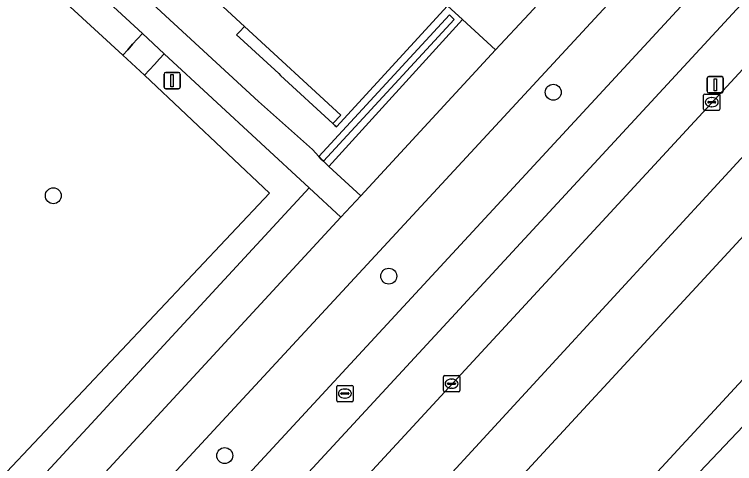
# Model space of a CAD drawing. Extents: x 159039 to 160102, y 381214 to 382524.
# Drawn here: x 159684.64 to 159728.85, y 381759.21 to 381786.79 of the extents above; entities that cross this region are included whole.
import ezdxf

# ---------------------------------------------------------------- set-up
doc = ezdxf.new("R2010")
doc.units = 0
for name, color, linetype in [('IMGEO_Berm_groen', 7, 'Continuous'), ('IMGEO_Boom', 7, 'Continuous'), ('IMGEO_Erf', 7, 'Continuous'), ('IMGEO_Fietspad_gesloten', 7, 'Continuous'), ('IMGEO_Groenvoorziening', 7, 'Continuous'), ('IMGEO_Haag', 7, 'Continuous'), ('IMGEO_Kolk', 7, 'Continuous'), ('IMGEO_Lichtmast', 7, 'Continuous'), ('IMGEO_Pand', 7, 'Continuous'), ('IMGEO_Pand_overbouw', 7, 'Continuous'), ('IMGEO_Rijbaan_regionaal_gesloten', 7, 'Continuous'), ('IMGEO_Rioolput', 7, 'Continuous'), ('IMGEO_Voetpad_gesloten', 7, 'Continuous'), ('IMGEO_Voetpad_open', 7, 'Continuous')]:
    doc.layers.add(name, color=color, linetype=linetype)

msp = doc.modelspace()

# ---------------------------------------------------------------- linework, layer by layer
at = {"layer": 'IMGEO_Berm_groen'}
for points in [[(159834.614, 381904.005), (159830.877, 381899.559), (159825.133, 381893.111), (159816.536, 381882.828), (159805.539, 381870.374), (159790.971, 381854.296), (159776.532, 381838.557), (159767.026, 381828.298), (159745.746, 381805.265), (159694.686, 381750), (159626.019, 381676.247), (159619.167, 381669.166), (159607.377, 381657.444), (159608.375, 381656.525), (159608.957, 381657.159), (159609.675, 381657.749)], [(159841.852, 381897.063), (159823.914, 381875.971), (159819.971, 381871.423), (159815.888, 381866.888), (159752.856, 381798.613), (159599.558, 381632.564), (159592.645, 381625.218), (159589.007, 381621.449), (159578.07, 381610.115), (159553.466, 381585.359)], [(159626.106, 381671.356), (159627.477, 381673.139), (159743.207, 381798.451)], [(159559.945, 381579.013), (159560.056, 381579.137), (159585.926, 381608.237), (159593.339, 381616.569), (159599.599, 381623.605), (159617.338, 381643.288), (159670.38, 381700.568), (159757.203, 381794.546)]]:
    msp.add_lwpolyline(points, dxfattribs=at)
msp.add_lwpolyline([(159743.819, 381807.067), (159743.413, 381807.446), (159741.363, 381809.364), (159686.466, 381750), (159607.381, 381664.479), (159603.212, 381659.994), (159603.743, 381659.401), (159605.021, 381658.14), (159617.523, 381670.775), (159624.348, 381677.828)], close=True, dxfattribs=at)
at = {"layer": 'IMGEO_Boom'}
for centre in [(159717.722, 381782.009), (159687.026, 381775.659), (159707.621, 381770.718), (159697.55, 381759.701)]:
    msp.add_circle(centre, 0.489, dxfattribs=at)
at = {"layer": 'IMGEO_Erf'}
msp.add_lwpolyline([(159675.685, 381803.499), (159699.62, 381781.437), (159702.939, 381778.5), (159703.332, 381778.057), (159711.35, 381786.757), (159711.644, 381786.485), (159703.612, 381777.77), (159703.951, 381777.46), (159712.153, 381786.468), (159711.233, 381787.309), (159704.415, 381779.882), (159704.31, 381779.979), (159704.195, 381780.085), (159704.67, 381780.6), (159698.758, 381786.052), (159697.179, 381787.509), (159691.334, 381792.901), (159690.86, 381792.394), (159690.216, 381791.705), (159690.022, 381791.881), (159690.662, 381792.576), (159691.135, 381793.089), (159685.321, 381798.475), (159683.739, 381799.941)], dxfattribs=at)
at = {"layer": 'IMGEO_Fietspad_gesloten'}
for points in [[(159835.156, 381908.672), (159832.541, 381905.347), (159832.075, 381904.754), (159821.782, 381892.503), (159813.565, 381883.06), (159802.783, 381871.052), (159791.475, 381858.62), (159743.819, 381807.067), (159624.348, 381677.828), (159617.523, 381670.775), (159605.021, 381658.14), (159590.872, 381642.92)], [(159591.191, 381640.013), (159607.377, 381657.444), (159619.167, 381669.166), (159626.019, 381676.247), (159694.686, 381750), (159745.746, 381805.265), (159767.026, 381828.298), (159776.532, 381838.557), (159790.971, 381854.296), (159805.539, 381870.374), (159816.536, 381882.828), (159825.133, 381893.111), (159830.877, 381899.559), (159834.614, 381904.005), (159837.348, 381907.14)]]:
    msp.add_lwpolyline(points, dxfattribs=at)
at = {"layer": 'IMGEO_Groenvoorziening'}
for points in [[(159684.552, 381792.952), (159684.246, 381792.618), (159683.942, 381792.286), (159683.637, 381791.954), (159683.317, 381791.605), (159691.286, 381784.296), (159691.592, 381784.625), (159691.898, 381784.954), (159692.205, 381785.284), (159692.511, 381785.612)], [(159676.666, 381784.352), (159682.66, 381778.629), (159676.844, 381772.159), (159676.552, 381772.439), (159676.428, 381772.557), (159675.611, 381771.638), (159675.707, 381771.548), (159676.047, 381771.229), (159669.594, 381764.29), (159666.574, 381767.096), (159655.978, 381755.555), (159669.831, 381742.953), (159680.681, 381754.516), (159683.819, 381758.334), (159700.291, 381775.808), (159692.627, 381783.066), (159691.286, 381784.296), (159683.317, 381791.605)], [(159711.35, 381786.757), (159703.332, 381778.057), (159703.465, 381777.906), (159703.612, 381777.77), (159711.644, 381786.485)], [(159714.17, 381784.617), (159712.153, 381786.468), (159703.951, 381777.46), (159705.91, 381775.661)], [(159702.733, 381776.142), (159693.829, 381784.375), (159693.537, 381784.057), (159693.232, 381783.725), (159692.928, 381783.394), (159692.627, 381783.066), (159700.291, 381775.808), (159683.819, 381758.334), (159680.681, 381754.516), (159669.831, 381742.953), (159668.691, 381741.837), (159665.438, 381738.348), (159661.336, 381733.9), (159658.061, 381730.414), (159657.25, 381729.385), (159656.858, 381728.974), (159657.249, 381728.603), (159657.575, 381728.293), (159657.901, 381727.983), (159658.082, 381727.811)], [(159704.683, 381774.338), (159702.733, 381776.142), (159658.082, 381727.811), (159660.019, 381725.972)]]:
    msp.add_lwpolyline(points, close=True, dxfattribs=at)
at = {"layer": 'IMGEO_Haag'}
for points in [[(159684.552, 381792.952), (159684.246, 381792.618), (159683.942, 381792.286), (159683.637, 381791.954), (159683.317, 381791.605), (159691.286, 381784.296), (159691.592, 381784.625), (159691.898, 381784.954), (159692.205, 381785.284), (159692.511, 381785.612)], [(159711.35, 381786.757), (159703.332, 381778.057), (159703.465, 381777.906), (159703.612, 381777.77), (159711.644, 381786.485)], [(159702.733, 381776.142), (159693.829, 381784.375), (159693.537, 381784.057), (159693.232, 381783.725), (159692.928, 381783.394), (159692.627, 381783.066), (159700.291, 381775.808), (159683.819, 381758.334), (159680.681, 381754.516), (159669.831, 381742.953), (159668.691, 381741.837), (159665.438, 381738.348), (159661.336, 381733.9), (159658.061, 381730.414), (159657.25, 381729.385), (159656.858, 381728.974), (159657.249, 381728.603), (159657.575, 381728.293), (159657.901, 381727.983), (159658.082, 381727.811)]]:
    msp.add_lwpolyline(points, close=True, dxfattribs=at)
at = {"layer": 'IMGEO_Kolk'}
for p, q in [((159726.951, 381780.974), (159726.951, 381781.826)), ((159727.026, 381781.9), (159727.878, 381781.9)), ((159727.439, 381781.68), (159727.464, 381781.68)), ((159727.952, 381781.826), (159727.952, 381780.974)), ((159727.21, 381781.394), (159727.21, 381781.406)), ((159727.648, 381781.357), (159727.25, 381781.357)), ((159727.253, 381781.443), (159727.651, 381781.443)), ((159727.462, 381781.12), (159727.437, 381781.12)), ((159727.694, 381781.406), (159727.694, 381781.394)), ((159727.878, 381780.9), (159727.026, 381780.9)), ((159710.977, 381763.689), (159710.977, 381764.541)), ((159711.052, 381764.615), (159711.904, 381764.615)), ((159711.465, 381764.395), (159711.49, 381764.395)), ((159711.978, 381764.541), (159711.978, 381763.689)), ((159711.236, 381764.109), (159711.236, 381764.121)), ((159711.674, 381764.072), (159711.276, 381764.072)), ((159711.279, 381764.158), (159711.677, 381764.158)), ((159711.72, 381764.121), (159711.72, 381764.109)), ((159711.904, 381763.615), (159711.052, 381763.615)), ((159711.488, 381763.835), (159711.463, 381763.835))]:
    msp.add_line(p, q, dxfattribs=at)
for points in [[(159726.951, 381780.974), (159726.951, 381781.826)], [(159727.026, 381781.9), (159727.878, 381781.9)], [(159727.952, 381781.826), (159727.952, 381780.974)], [(159727.878, 381780.9), (159727.026, 381780.9)], [(159710.977, 381763.689), (159710.977, 381764.541)], [(159711.052, 381764.615), (159711.904, 381764.615)], [(159711.978, 381764.541), (159711.978, 381763.689)], [(159711.904, 381763.615), (159711.052, 381763.615)]]:
    msp.add_lwpolyline(points, dxfattribs=at)
for centre, radius, start, end in [((159727.028, 381781.824), 0.0765, 91.552, 178.448), ((159727.028, 381781.824), 0.0765, 91.552, 178.448), ((159727.876, 381781.824), 0.0765, 1.552, 88.448), ((159727.876, 381781.824), 0.0765, 1.552, 88.448), ((159727.25, 381781.403), 0.0403, 85.8775, 175.7526), ((159727.247, 381781.393), 0.0366, 178.938, 274.7102), ((159727.651, 381781.4), 0.043, 264.8664, 352.4533), ((159727.655, 381781.405), 0.0386, 1.7309, 96.639), ((159727.028, 381780.976), 0.0765, 181.552, 268.448), ((159727.028, 381780.976), 0.0765, 181.552, 268.448), ((159727.876, 381780.976), 0.0765, 271.552, 358.448), ((159727.876, 381780.976), 0.0765, 271.552, 358.448), ((159711.054, 381764.539), 0.0765, 91.552, 178.448), ((159711.054, 381764.539), 0.0765, 91.552, 178.448), ((159711.902, 381764.539), 0.0765, 1.552, 88.448), ((159711.902, 381764.539), 0.0765, 1.552, 88.448), ((159711.276, 381764.118), 0.0403, 85.8775, 175.7526), ((159711.273, 381764.108), 0.0366, 178.938, 274.7102), ((159711.677, 381764.115), 0.043, 264.8664, 352.4533), ((159711.681, 381764.12), 0.0386, 1.7309, 96.639), ((159711.054, 381763.691), 0.0765, 181.552, 268.448), ((159711.054, 381763.691), 0.0765, 181.552, 268.448), ((159711.902, 381763.691), 0.0765, 271.552, 358.448), ((159711.902, 381763.691), 0.0765, 271.552, 358.448)]:
    msp.add_arc(centre, radius, start, end, dxfattribs=at)
for centre, major_axis, ratio, start_param, end_param in [((159727.438, 381781.4), (-0.387, 0.002), 0.722429, 4.712389, 7.853982), ((159727.463, 381781.4), (-0.39, 0.002), 0.717154, 1.570796, 4.712389), ((159711.464, 381764.115), (-0.387, 0.002), 0.722429, 4.712389, 7.853982), ((159711.489, 381764.115), (-0.39, 0.002), 0.717154, 1.570796, 4.712389)]:
    msp.add_ellipse(centre, major_axis=major_axis, ratio=ratio, start_param=start_param, end_param=end_param, dxfattribs=at)
at = {"layer": 'IMGEO_Lichtmast'}
for p, q in [((159693.825, 381782.323), (159693.825, 381783.123)), ((159693.825, 381783.123), (159693.825, 381782.323)), ((159693.925, 381783.223), (159694.715, 381783.223)), ((159694.715, 381783.223), (159693.925, 381783.223)), ((159694.815, 381783.123), (159694.815, 381782.323)), ((159694.815, 381782.323), (159694.815, 381783.123)), ((159727.17, 381782.068), (159727.17, 381782.868)), ((159727.17, 381782.868), (159727.17, 381782.068)), ((159727.27, 381782.968), (159728.06, 381782.968)), ((159728.06, 381782.968), (159727.27, 381782.968)), ((159728.16, 381782.868), (159728.16, 381782.068)), ((159728.16, 381782.068), (159728.16, 381782.868)), ((159694.715, 381782.223), (159693.925, 381782.223)), ((159693.925, 381782.223), (159694.715, 381782.223)), ((159728.06, 381781.968), (159727.27, 381781.968)), ((159727.27, 381781.968), (159728.06, 381781.968))]:
    msp.add_line(p, q, dxfattribs=at)
for points in [[(159694.245, 381783.098), (159694.395, 381783.098), (159694.395, 381782.348), (159694.245, 381782.348), (159694.245, 381783.098)], [(159727.59, 381782.843), (159727.74, 381782.843), (159727.74, 381782.093), (159727.59, 381782.093), (159727.59, 381782.843)]]:
    msp.add_lwpolyline(points, dxfattribs=at)
for centre, start, end in [((159693.925, 381783.123), 90, 180), ((159693.925, 381783.123), 90, 180), ((159694.715, 381783.123), 0, 90), ((159694.715, 381783.123), 360, 90), ((159727.27, 381782.868), 90, 180), ((159727.27, 381782.868), 90, 180), ((159728.06, 381782.868), 0, 90), ((159728.06, 381782.868), 360, 90), ((159693.925, 381782.323), 180, 270), ((159693.925, 381782.323), 180, 270), ((159694.715, 381782.323), 270, 0), ((159694.715, 381782.323), 270, 0), ((159727.27, 381782.068), 180, 270), ((159727.27, 381782.068), 180, 270), ((159728.06, 381782.068), 270, 0), ((159728.06, 381782.068), 270, 0)]:
    msp.add_arc(centre, 0.1, start, end, dxfattribs=at)
at = {"layer": 'IMGEO_Pand'}
msp.add_lwpolyline([(159691.334, 381792.901), (159697.179, 381787.509), (159698.758, 381786.052), (159704.67, 381780.6), (159704.195, 381780.085), (159704.31, 381779.979), (159704.415, 381779.882), (159711.233, 381787.309), (159704.239, 381793.76), (159697.652, 381799.838)], close=True, dxfattribs=at)
at = {"layer": 'IMGEO_Pand_overbouw'}
msp.add_lwpolyline([(159704.195, 381780.085), (159704.67, 381780.6), (159698.758, 381786.052), (159698.452, 381785.719), (159698.281, 381785.536), (159698.468, 381785.362), (159700.862, 381783.157), (159700.984, 381783.044)], close=True, dxfattribs=at)
at = {"layer": 'IMGEO_Rijbaan_regionaal_gesloten'}
msp.add_lwpolyline([(159578.07, 381610.115), (159589.007, 381621.449), (159592.645, 381625.218), (159599.558, 381632.564), (159752.856, 381798.613), (159815.888, 381866.888), (159819.971, 381871.423), (159823.914, 381875.971), (159841.852, 381897.063), (159839.399, 381899.421), (159826.472, 381884.273), (159785.146, 381838.389), (159750.398, 381800.912), (159745.744, 381795.892), (159710.343, 381757.399), (159678.405, 381722.986), (159648.315, 381690.343), (159630.229, 381670.866), (159600.138, 381638.3), (159586.667, 381624.085), (159574.896, 381611.663), (159550.989, 381587.747), (159553.466, 381585.359)], close=True, dxfattribs=at)
for points in [[(159648.315, 381690.343), (159678.405, 381722.986), (159710.343, 381757.399), (159745.744, 381795.892), (159750.398, 381800.912), (159785.146, 381838.389), (159826.472, 381884.273), (159839.399, 381899.421)], [(159810.949, 381871.845), (159747.758, 381803.382), (159743.207, 381798.451), (159627.477, 381673.139)], [(159791.175, 381831.318), (159757.203, 381794.546), (159670.38, 381700.568), (159617.338, 381643.288), (159599.599, 381623.605), (159593.339, 381616.569), (159585.926, 381608.237), (159560.056, 381579.137), (159559.945, 381579.013), (159561.472, 381577.6), (159571.505, 381588.644), (159709.596, 381740.644), (159814.994, 381851.76), (159819, 381856.018), (159822.889, 381860.084)]]:
    msp.add_lwpolyline(points, dxfattribs=at)
at = {"layer": 'IMGEO_Rioolput'}
for p, q in [((159704.429, 381763.084), (159704.429, 381763.936)), ((159704.504, 381764.01), (159705.356, 381764.01)), ((159705.43, 381763.936), (159705.43, 381763.084)), ((159704.688, 381763.504), (159704.688, 381763.516)), ((159705.126, 381763.467), (159704.728, 381763.467)), ((159704.731, 381763.553), (159705.129, 381763.553)), ((159704.917, 381763.79), (159704.942, 381763.79)), ((159705.172, 381763.516), (159705.172, 381763.504)), ((159705.356, 381763.01), (159704.504, 381763.01)), ((159704.94, 381763.23), (159704.915, 381763.23))]:
    msp.add_line(p, q, dxfattribs=at)
for points in [[(159704.429, 381763.084), (159704.429, 381763.936)], [(159704.504, 381764.01), (159705.356, 381764.01)], [(159705.43, 381763.936), (159705.43, 381763.084)], [(159705.356, 381763.01), (159704.504, 381763.01)]]:
    msp.add_lwpolyline(points, dxfattribs=at)
for centre, radius, start, end in [((159704.506, 381763.934), 0.0765, 91.552, 178.448), ((159704.506, 381763.934), 0.0765, 91.552, 178.448), ((159705.354, 381763.934), 0.0765, 1.552, 88.448), ((159705.354, 381763.934), 0.0765, 1.552, 88.448), ((159704.728, 381763.513), 0.0403, 85.8775, 175.7526), ((159704.725, 381763.503), 0.0366, 178.938, 274.7102), ((159705.129, 381763.51), 0.043, 264.8664, 352.4533), ((159705.133, 381763.515), 0.0386, 1.7309, 96.639), ((159704.506, 381763.086), 0.0765, 181.552, 268.448), ((159704.506, 381763.086), 0.0765, 181.552, 268.448), ((159705.354, 381763.086), 0.0765, 271.552, 358.448), ((159705.354, 381763.086), 0.0765, 271.552, 358.448)]:
    msp.add_arc(centre, radius, start, end, dxfattribs=at)
for centre, major_axis, ratio, start_param, end_param in [((159704.916, 381763.51), (-0.387, 0.002), 0.722429, 4.712389, 7.853982), ((159704.941, 381763.51), (-0.39, 0.002), 0.717154, 1.570796, 4.712389)]:
    msp.add_ellipse(centre, major_axis=major_axis, ratio=ratio, start_param=start_param, end_param=end_param, dxfattribs=at)
at = {"layer": 'IMGEO_Voetpad_gesloten'}
msp.add_lwpolyline([(159675.882, 381800.896), (159683.2, 381794.179), (159684.552, 381792.952), (159692.511, 381785.612), (159693.829, 381784.375), (159702.733, 381776.142), (159704.683, 381774.338), (159705.91, 381775.661), (159703.951, 381777.46), (159703.612, 381777.77), (159703.465, 381777.906), (159703.332, 381778.057), (159702.939, 381778.5), (159699.62, 381781.437), (159675.685, 381803.499)], dxfattribs=at)
at = {"layer": 'IMGEO_Voetpad_open'}
for points in [[(159835.844, 381912.392), (159834.735, 381915.192), (159832.642, 381912.84), (159828.456, 381908.302), (159826.415, 381906.091), (159818.144, 381897.127), (159816.954, 381895.837), (159772.318, 381847.586), (159770.231, 381845.407), (159761.763, 381836.506), (159760.657, 381835.297), (159738.955, 381811.616), (159716.237, 381786.825), (159714.17, 381784.617), (159705.91, 381775.661), (159704.683, 381774.338), (159660.019, 381725.972), (159657.972, 381723.795), (159649.677, 381714.801), (159648.524, 381713.555), (159603.909, 381665.258)], [(159607.381, 381664.479), (159686.466, 381750), (159741.363, 381809.364), (159763.442, 381833.24)], [(159711.233, 381787.309), (159712.153, 381786.468), (159714.17, 381784.617), (159716.237, 381786.825)]]:
    msp.add_lwpolyline(points, dxfattribs=at)
msp.add_lwpolyline([(159692.511, 381785.612), (159692.205, 381785.284), (159691.898, 381784.954), (159691.592, 381784.625), (159691.286, 381784.296), (159692.627, 381783.066), (159692.928, 381783.394), (159693.232, 381783.725), (159693.537, 381784.057), (159693.829, 381784.375)], close=True, dxfattribs=at)

doc.saveas('drawing.dxf')
